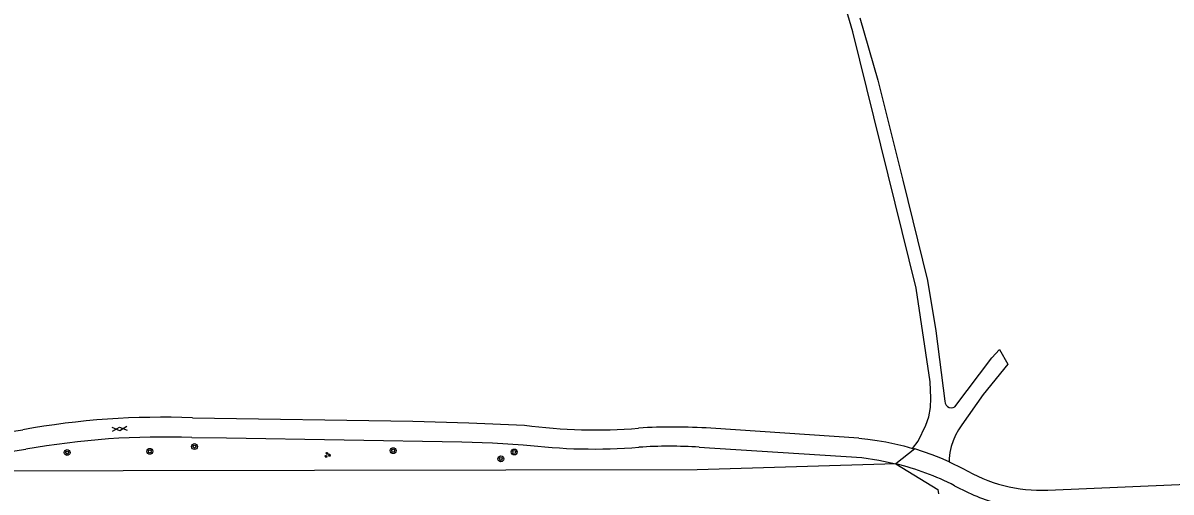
# Model space of a CAD drawing. Extents: x 134297 to 137000, y 403500 to 406000.
# Drawn here: x 136261.1 to 136417.4, y 405447.5 to 405511.3 of the extents above; entities that cross this region are included whole.
import ezdxf

# ---------------------------------------------------------------- set-up
doc = ezdxf.new("R2010")
doc.units = 0
for name, color, linetype in [('gg-knt-onverhard', 7, 'Continuous'), ('gg-knt-verharding', 7, 'Continuous'), ('gt-grn-groengrens', 7, 'Continuous'), ('gt-grn-weggrens', 7, 'Continuous'), ('gt-symb-boom', 7, 'Continuous'), ('gt-symb-gesloten verharding', 7, 'Continuous'), ('gt-symb-groenvak', 7, 'Continuous'), ('gx-grn-maaiveld', 7, 'Continuous')]:
    doc.layers.add(name, color=color, linetype=linetype)

# ---------------------------------------------------------------- blocks, each defined once
blk = doc.blocks.new('gt0-BOOM')
at = {"layer": 'gt-symb-boom'}
for radius in [0.4, 0.2]:
    blk.add_circle((0, 0), radius, dxfattribs=at)
blk = doc.blocks.new('gt0-GESVH1')
at = {"layer": 'gt-symb-gesloten verharding'}
for p, q in [((-0.99, -0.26), (0.01, 0.24)), ((0.01, -0.26), (-0.99, 0.24)), ((0.01, 0.24), (1.01, -0.26)), ((1.01, 0.24), (0.01, -0.26))]:
    blk.add_line(p, q, dxfattribs=at)
blk = doc.blocks.new('gt0-GRVAK')
at = {"layer": 'gt-symb-groenvak'}
for p, q in [((-0.11, 0.19), (-0.23, 0.24)), ((-0.18, 0.15), (0.09, 0.15)), ((-0.09, 0.21), (-0.16, 0.32)), ((-0.05, 0.21), (-0.05, 0.39)), ((0, 0.21), (0.06, 0.32)), ((0.01, 0.19), (0.13, 0.24)), ((0.26, -0.05), (0.2, 0.06)), ((0.3, -0.05), (0.3, 0.13)), ((0.35, -0.05), (0.41, 0.06)), ((-0.24, -0.23), (-0.36, -0.18)), ((-0.32, -0.26), (-0.05, -0.26)), ((-0.23, -0.21), (-0.29, -0.09)), ((-0.18, -0.2), (-0.18, -0.02)), ((-0.14, -0.21), (-0.07, -0.09)), ((-0.12, -0.23), (0, -0.18)), ((0.24, -0.07), (0.12, -0.02)), ((0.17, -0.11), (0.44, -0.11)), ((0.37, -0.07), (0.49, -0.02))]:
    blk.add_line(p, q, dxfattribs=at)

msp = doc.modelspace()

# ---------------------------------------------------------------- linework, layer by layer
at = {"layer": 'gg-knt-onverhard'}
msp.add_lwpolyline([(136379.92, 405451.37), (136352.89, 405450.53), (136248.66, 405450.37)], dxfattribs=at)
at = {"layer": 'gg-knt-verharding'}
for p, q in [((136252, 405454.64), (136261.11, 405456)), ((136374.9, 405454.86), (136354.72, 405456.21)), ((136249.69, 405451.53), (136261.5, 405453.35)), ((136387.18, 405451.65), (136389.06, 405450.75))]:
    msp.add_line(p, q, dxfattribs=at)
for points in [[(136284.18, 405457.61), (136314.16, 405457.16), (136321.78, 405456.95), (136329.4, 405456.62)], [(136284.1, 405454.94), (136288.8, 405454.9), (136320.86, 405454.36), (136325.04, 405454.23), (136329.21, 405453.97)], [(136374.9, 405454.86), (136376.13, 405454.73), (136377.36, 405454.56), (136378.58, 405454.34), (136379.8, 405454.09), (136381.01, 405453.8), (136382.2, 405453.47)], [(136353.17, 405453.63), (136375.28, 405452.21), (136377.61, 405451.86), (136379.92, 405451.37)], [(136387.18, 405451.65), (136386.03, 405452.14), (136384.86, 405452.59), (136383.69, 405453.01), (136382.5, 405453.39)], [(136400.6, 405447.8), (136461.63, 405450.41), (136517.78, 405453.11)]]:
    msp.add_lwpolyline(points, dxfattribs=at)
for centre, radius, start, end in [((136279.96, 405352.43), 105.27, 87.6979, 100.3109), ((136338.99, 405529.18), 73.2, 262.4683, 274.6266), ((136349.71, 405381.16), 75.21, 86.1805, 93.6679), ((136280.24, 405348.88), 106.13, 87.9154, 100.1723), ((136338.86, 405533.45), 80.07, 263.0829, 274.3701), ((136349.15, 405391.03), 62.73, 86.324, 93.8296), ((136370.91, 405414.95), 37.52, 63.0503, 76.0957), ((136399.72, 405468.44), 20.66, 238.9289, 272.4505), ((136400.49, 405470.89), 25.77, 240.7921, 255.6338)]:
    msp.add_arc(centre, radius, start, end, dxfattribs=at)
at = {"layer": 'gt-grn-groengrens'}
msp.add_lwpolyline([(136379.92, 405451.37), (136385.63, 405447.86), (136385.72, 405447.29)], dxfattribs=at)
at = {"layer": 'gt-grn-weggrens'}
msp.add_line((136382.5, 405453.39), (136379.92, 405451.37), dxfattribs=at)
at = {"layer": 'gx-grn-maaiveld'}
msp.add_line((136382.2, 405453.47), (136382.5, 405453.39), dxfattribs=at)
for points in [[(136382.2, 405453.47), (136382.96, 405454.46), (136383.99, 405456.63), (136384.4, 405457.76), (136384.66, 405459.01), (136384.7, 405460.31), (136384.59, 405462.51), (136382.67, 405475.27), (136374.06, 405510.09), (136368.19, 405530.17)], [(136375.01, 405511.98), (136377.47, 405503.51), (136380.85, 405489.91), (136384.25, 405476.3), (136385.38, 405469.43), (136386.58, 405459.87), (136386.63, 405459.6), (136386.76, 405459.36), (136386.95, 405459.17), (136387.19, 405459.04), (136387.45, 405458.99), (136387.72, 405459.02), (136387.95, 405459.1), (136393, 405465.79), (136394.02, 405466.9), (136395.18, 405464.9), (136391.82, 405460.79), (136388.9, 405456.67), (136388.44, 405455.99), (136388.04, 405455.26), (136387.71, 405454.5), (136387.46, 405453.71), (136387.29, 405452.9), (136387.19, 405452.08), (136387.18, 405451.65)]]:
    msp.add_lwpolyline(points, dxfattribs=at)

# ---------------------------------------------------------------- block references
at = {"layer": 'gt-symb-boom'}
for p in [(136284.46, 405453.71), (136267.13, 405452.9), (136278.38, 405453.07), (136311.5, 405453.16), (136327.98, 405452.98), (136326.16, 405452.04)]:
    msp.add_blockref('gt0-BOOM', p, dxfattribs=at)
at = {"layer": 'gt-symb-gesloten verharding', "rotation": 4.012171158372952}
msp.add_blockref('gt0-GESVH1', (136274.28, 405456.13), dxfattribs=at)
at = {"layer": 'gt-symb-groenvak'}
msp.add_blockref('gt0-GRVAK', (136302.55, 405452.58), dxfattribs=at)

doc.saveas('drawing.dxf')
